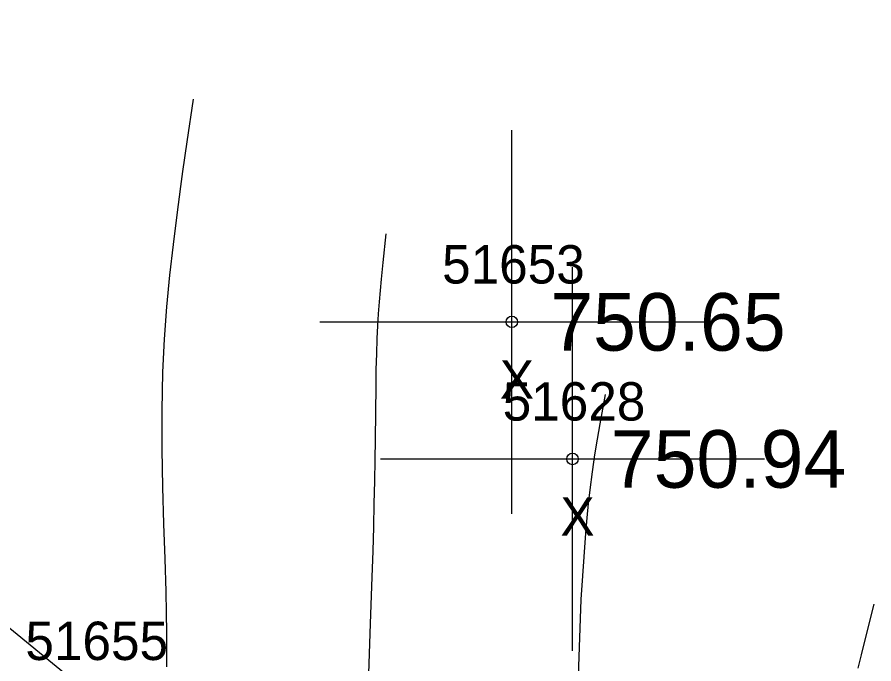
# Model space of a CAD drawing. Extents: x 1378535 to 1380697, y 997729 to 1000024.
# Drawn here: x 1379907.89 to 1379930.22, y 998887.65 to 998904.5 of the extents above; entities that cross this region are included whole.
import ezdxf

# ---------------------------------------------------------------- set-up
doc = ezdxf.new("R2010")
doc.units = 0
for name, color, linetype in [('RD_DTM_BkLn1', 7, 'Continuous'), ('RD_DTM_BkLn_txCode', 7, 'Continuous'), ('RD_DTM_Major1', 7, 'Continuous'), ('RD_DTM_Minor1', 7, 'Continuous'), ('RD_EX_Misc', 7, 'Continuous'), ('RD_EX_Misc_txCode', 7, 'Continuous'), ('RD_EX_TX_Misc_ELEV', 7, 'Continuous'), ('RD_SMD_Locator', 7, 'Continuous')]:
    doc.layers.add(name, color=color, linetype=linetype)

msp = doc.modelspace()

# ---------------------------------------------------------------- linework, layer by layer
at = {"layer": 'RD_DTM_BkLn1'}
msp.add_lwpolyline([(1379918.272, 998874.802), (1379909.924, 998886.751), (1379900.574, 998894.408), (1379885.689, 998904.502)], dxfattribs=at)
at = {"layer": 'RD_DTM_Major1'}
msp.add_lwpolyline([(1379917.502, 998898.856), (1379917.419, 998898.107), (1379917.374, 998897.672), (1379917.347, 998897.382), (1379917.323, 998897.084), (1379917.3, 998896.775), (1379917.281, 998896.456), (1379917.264, 998896.126), (1379917.251, 998895.732), (1379917.241, 998895.322), (1379917.234, 998894.894), (1379917.218, 998893.495), (1379917.21, 998892.966), (1379917.201, 998892.412), (1379917.189, 998891.833), (1379917.174, 998891.225), (1379917.156, 998890.589), (1379917.135, 998889.922), (1379917.092, 998888.697), (1379917.048, 998887.396)], dxfattribs=at)
at = {"layer": 'RD_DTM_Minor1'}
for points in [[(1379912.48, 998902.369), (1379912.314, 998901.253), (1379912.203, 998900.484), (1379912.147, 998900.086), (1379912.048, 998899.348), (1379911.952, 998898.577), (1379911.863, 998897.779), (1379911.786, 998896.956), (1379911.724, 998896.111), (1379911.682, 998895.25), (1379911.659, 998894.25), (1379911.66, 998893.247), (1379911.678, 998892.259), (1379911.705, 998891.3), (1379911.735, 998890.387), (1379911.761, 998889.536), (1379911.773, 998888.984), (1379911.78, 998888.465), (1379911.784, 998887.975), (1379911.785, 998887.57)], [(1379923.212, 998894.667), (1379923.142, 998894.29), (1379923.072, 998893.906), (1379923.004, 998893.51), (1379922.937, 998893.095), (1379922.873, 998892.655), (1379922.813, 998892.184), (1379922.772, 998891.829), (1379922.734, 998891.455), (1379922.698, 998891.059), (1379922.582, 998889.326), (1379922.513, 998887.339)], [(1379930.215, 998889.209), (1379930.049, 998888.557), (1379929.882, 998887.888), (1379929.799, 998887.542)]]:
    msp.add_lwpolyline(points, dxfattribs=at)
at = {"layer": 'RD_EX_Misc'}
for p, q in [((1379920.782, 998891.561), (1379920.782, 998901.561)), ((1379922.361, 998887.99), (1379922.361, 998897.99)), ((1379915.782, 998896.561), (1379925.782, 998896.561)), ((1379917.361, 998892.99), (1379927.361, 998892.99))]:
    msp.add_line(p, q, dxfattribs=at)
at = {"layer": 'RD_SMD_Locator'}
for centre in [(1379920.782, 998896.561), (1379922.361, 998892.99)]:
    msp.add_circle(centre, 0.15, dxfattribs=at)

# ---------------------------------------------------------------- texts
at = {"layer": 'RD_DTM_BkLn_txCode'}
msp.add_text('51655', height=1, dxfattribs=at).set_placement((1379908.105, 998887.751))
at = {"layer": 'RD_EX_Misc_txCode'}
for s, p in [('51653', (1379918.963, 998897.561)), ('X', (1379920.467, 998894.561)), ('51628', (1379920.542, 998893.99)), ('X', (1379922.046, 998890.99))]:
    msp.add_text(s, height=1, dxfattribs=at).set_placement(p)
at = {"layer": 'RD_EX_TX_Misc_ELEV'}
for s, p in [('750.65', (1379921.782, 998895.811)), ('750.94', (1379923.361, 998892.24))]:
    msp.add_text(s, height=1.5, dxfattribs=at).set_placement(p)

doc.saveas('drawing.dxf')
